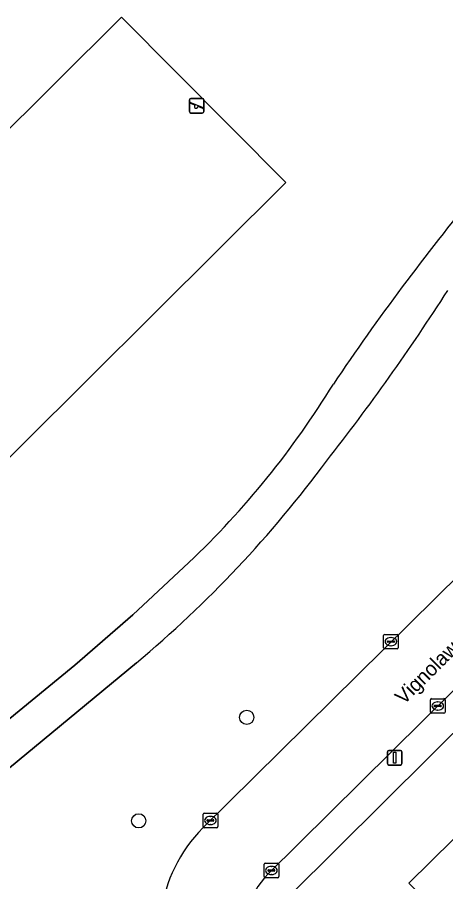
# Model space of a CAD drawing. Extents: x 159352 to 160617, y 385888 to 387323.
# Drawn here: x 159427.9 to 159457.3, y 386367.9 to 386427.3 of the extents above; entities that cross this region are included whole.
import ezdxf

# ---------------------------------------------------------------- set-up
doc = ezdxf.new("R2010")
doc.units = 0
for name, color, linetype in [('IMGEO_Berm_groen', 7, 'Continuous'), ('IMGEO_Boom', 7, 'Continuous'), ('IMGEO_Erf', 7, 'Continuous'), ('IMGEO_Groenvoorziening', 7, 'Continuous'), ('IMGEO_Kolk', 7, 'Continuous'), ('IMGEO_Lichtmast', 7, 'Continuous'), ('IMGEO_Openbare_ruimte_label', 7, 'Continuous'), ('IMGEO_Pand', 7, 'Continuous'), ('IMGEO_Rijbaan_lokaal_open', 7, 'Continuous'), ('IMGEO_Speelvoorziening', 7, 'Continuous'), ('IMGEO_Voetpad_halfverhard', 7, 'Continuous'), ('IMGEO_Voetpad_open', 7, 'Continuous')]:
    doc.layers.add(name, color=color, linetype=linetype)

msp = doc.modelspace()

# ---------------------------------------------------------------- linework, layer by layer
at = {"layer": 'IMGEO_Berm_groen'}
for points in [[(159440.604, 386371.638), (159481.401, 386411.924)], [(159436.048, 386382.99), (159419.781, 386369.55)]]:
    msp.add_lwpolyline(points, dxfattribs=at)
for centre, radius, start, end in [((159330.815, 386489.686), 150.369, 321.87233, 327.34988), ((159384.339, 386444.779), 80.571, 309.925, 323.49354), ((159447.511, 386364.666), 9.814, 134.73213, 211.7655)]:
    msp.add_arc(centre, radius, start, end, dxfattribs=at)
at = {"layer": 'IMGEO_Boom'}
for centre in [(159443.618, 386379.236), (159436.202, 386372.126)]:
    msp.add_circle(centre, 0.489, dxfattribs=at)
at = {"layer": 'IMGEO_Erf'}
for points in [[(159484.674, 386404.481), (159465.804, 386386.106), (159446.61, 386367.023)], [(159454.76, 386367.836), (159459.327, 386372.358)]]:
    msp.add_lwpolyline(points, dxfattribs=at)
at = {"layer": 'IMGEO_Groenvoorziening'}
for points in [[(159435.027, 386427.328), (159412.352, 386404.799), (159423.629, 386393.448), (159446.304, 386415.977)], [(159423.629, 386393.448), (159412.352, 386404.799), (159435.027, 386427.328), (159446.304, 386415.977)]]:
    msp.add_lwpolyline(points, close=True, dxfattribs=at)
msp.add_lwpolyline([(159417.246, 386370.887), (159431.807, 386382.819), (159435.787, 386386.274), (159439.644, 386389.866)], dxfattribs=at)
for centre, radius, start, end in [((159591.747, 386306.359), 171.427, 140.56803, 146.03423), ((159397.889, 386433.797), 60.608, 313.54538, 328.50677)]:
    msp.add_arc(centre, radius, start, end, dxfattribs=at)
at = {"layer": 'IMGEO_Kolk'}
for p, q in [((159453.018, 386384.012), (159453.018, 386384.864)), ((159453.093, 386384.938), (159453.945, 386384.938)), ((159454.019, 386384.864), (159454.019, 386384.012)), ((159453.277, 386384.432), (159453.277, 386384.444)), ((159453.715, 386384.395), (159453.317, 386384.395)), ((159453.32, 386384.481), (159453.718, 386384.481)), ((159453.529, 386384.158), (159453.504, 386384.158)), ((159453.506, 386384.718), (159453.531, 386384.718)), ((159453.761, 386384.444), (159453.761, 386384.432)), ((159453.945, 386383.938), (159453.093, 386383.938)), ((159456.237, 386379.594), (159456.237, 386380.446)), ((159456.312, 386380.52), (159457.164, 386380.52)), ((159456.496, 386380.014), (159456.496, 386380.026)), ((159456.539, 386380.063), (159456.937, 386380.063)), ((159456.725, 386380.3), (159456.75, 386380.3)), ((159456.98, 386380.026), (159456.98, 386380.014)), ((159457.238, 386380.446), (159457.238, 386379.594)), ((159457.164, 386379.52), (159456.312, 386379.52)), ((159456.934, 386379.977), (159456.536, 386379.977)), ((159456.748, 386379.74), (159456.723, 386379.74)), ((159440.623, 386371.729), (159440.623, 386372.581)), ((159440.698, 386372.655), (159441.55, 386372.655)), ((159441.111, 386372.435), (159441.136, 386372.435)), ((159441.624, 386372.581), (159441.624, 386371.729)), ((159440.882, 386372.149), (159440.882, 386372.161)), ((159441.32, 386372.112), (159440.922, 386372.112)), ((159440.925, 386372.198), (159441.323, 386372.198)), ((159441.134, 386371.875), (159441.109, 386371.875)), ((159441.366, 386372.161), (159441.366, 386372.149)), ((159441.55, 386371.655), (159440.698, 386371.655)), ((159444.81, 386368.293), (159444.81, 386369.145)), ((159444.885, 386369.219), (159445.737, 386369.219)), ((159445.069, 386368.713), (159445.069, 386368.725)), ((159445.112, 386368.762), (159445.51, 386368.762)), ((159445.298, 386368.999), (159445.323, 386368.999)), ((159445.553, 386368.725), (159445.553, 386368.713)), ((159445.811, 386369.145), (159445.811, 386368.293)), ((159445.737, 386368.219), (159444.885, 386368.219)), ((159445.507, 386368.676), (159445.109, 386368.676)), ((159445.321, 386368.439), (159445.296, 386368.439))]:
    msp.add_line(p, q, dxfattribs=at)
for points in [[(159453.018, 386384.012), (159453.018, 386384.864)], [(159453.093, 386384.938), (159453.945, 386384.938)], [(159454.019, 386384.864), (159454.019, 386384.012)], [(159453.945, 386383.938), (159453.093, 386383.938)], [(159456.237, 386379.594), (159456.237, 386380.446)], [(159456.312, 386380.52), (159457.164, 386380.52)], [(159457.238, 386380.446), (159457.238, 386379.594)], [(159457.164, 386379.52), (159456.312, 386379.52)], [(159440.623, 386371.729), (159440.623, 386372.581)], [(159440.698, 386372.655), (159441.55, 386372.655)], [(159441.624, 386372.581), (159441.624, 386371.729)], [(159441.55, 386371.655), (159440.698, 386371.655)], [(159444.81, 386368.293), (159444.81, 386369.145)], [(159444.885, 386369.219), (159445.737, 386369.219)], [(159445.811, 386369.145), (159445.811, 386368.293)], [(159445.737, 386368.219), (159444.885, 386368.219)]]:
    msp.add_lwpolyline(points, dxfattribs=at)
for centre, radius, start, end in [((159453.095, 386384.862), 0.0765, 91.55205, 178.44795), ((159453.095, 386384.862), 0.0765, 91.55205, 178.44795), ((159453.943, 386384.862), 0.0765, 1.55205, 88.44795), ((159453.943, 386384.862), 0.0765, 1.55205, 88.44795), ((159453.317, 386384.441), 0.0403, 85.87752, 175.75265), ((159453.314, 386384.431), 0.0366, 178.93798, 274.71019), ((159453.718, 386384.438), 0.043, 264.86636, 352.45326), ((159453.722, 386384.443), 0.0386, 1.73085, 96.63898), ((159453.095, 386384.014), 0.0765, 181.55205, 268.44795), ((159453.095, 386384.014), 0.0765, 181.55205, 268.44795), ((159453.943, 386384.014), 0.0765, 271.55205, 358.44795), ((159453.943, 386384.014), 0.0765, 271.55205, 358.44795), ((159456.314, 386380.444), 0.0765, 91.55205, 178.44795), ((159456.314, 386380.444), 0.0765, 91.55205, 178.44795), ((159456.536, 386380.023), 0.0403, 85.87752, 175.75265), ((159456.533, 386380.013), 0.0366, 178.93798, 274.71019), ((159456.937, 386380.02), 0.043, 264.86636, 352.45326), ((159456.941, 386380.025), 0.0386, 1.73085, 96.63898), ((159457.162, 386380.444), 0.0765, 1.55205, 88.44795), ((159457.162, 386380.444), 0.0765, 1.55205, 88.44795), ((159456.314, 386379.596), 0.0765, 181.55205, 268.44795), ((159456.314, 386379.596), 0.0765, 181.55205, 268.44795), ((159457.162, 386379.596), 0.0765, 271.55205, 358.44795), ((159457.162, 386379.596), 0.0765, 271.55205, 358.44795), ((159440.7, 386372.579), 0.0765, 91.55205, 178.44795), ((159440.7, 386372.579), 0.0765, 91.55205, 178.44795), ((159441.548, 386372.579), 0.0765, 1.55205, 88.44795), ((159441.548, 386372.579), 0.0765, 1.55205, 88.44795), ((159440.7, 386371.731), 0.0765, 181.55205, 268.44795), ((159440.7, 386371.731), 0.0765, 181.55205, 268.44795), ((159440.922, 386372.158), 0.0403, 85.87752, 175.75265), ((159440.919, 386372.148), 0.0366, 178.93798, 274.71019), ((159441.323, 386372.155), 0.043, 264.86636, 352.45326), ((159441.327, 386372.16), 0.0386, 1.73085, 96.63898), ((159441.548, 386371.731), 0.0765, 271.55205, 358.44795), ((159441.548, 386371.731), 0.0765, 271.55205, 358.44795), ((159444.887, 386369.143), 0.0765, 91.55205, 178.44795), ((159444.887, 386369.143), 0.0765, 91.55205, 178.44795), ((159445.109, 386368.722), 0.0403, 85.87752, 175.75265), ((159445.106, 386368.712), 0.0366, 178.93798, 274.71019), ((159445.51, 386368.719), 0.043, 264.86636, 352.45326), ((159445.514, 386368.724), 0.0386, 1.73085, 96.63898), ((159445.735, 386369.143), 0.0765, 1.55205, 88.44795), ((159445.735, 386369.143), 0.0765, 1.55205, 88.44795), ((159444.887, 386368.295), 0.0765, 181.55205, 268.44795), ((159444.887, 386368.295), 0.0765, 181.55205, 268.44795), ((159445.735, 386368.295), 0.0765, 271.55205, 358.44795), ((159445.735, 386368.295), 0.0765, 271.55205, 358.44795)]:
    msp.add_arc(centre, radius, start, end, dxfattribs=at)
for centre, major_axis, ratio, start_param, end_param in [((159453.505, 386384.438), (-0.387, 0.002), 0.722429, 4.712389, 7.853982), ((159453.53, 386384.438), (-0.39, 0.002), 0.717154, 1.570796, 4.712389), ((159456.724, 386380.02), (-0.387, 0.002), 0.722429, 4.712389, 7.853982), ((159456.749, 386380.02), (-0.39, 0.002), 0.717154, 1.570796, 4.712389), ((159441.11, 386372.155), (-0.387, 0.002), 0.722429, 4.712389, 7.853982), ((159441.135, 386372.155), (-0.39, 0.002), 0.717154, 1.570796, 4.712389), ((159445.297, 386368.719), (-0.387, 0.002), 0.722429, 4.712389, 7.853982), ((159445.322, 386368.719), (-0.39, 0.002), 0.717154, 1.570796, 4.712389)]:
    msp.add_ellipse(centre, major_axis=major_axis, ratio=ratio, start_param=start_param, end_param=end_param, dxfattribs=at)
at = {"layer": 'IMGEO_Lichtmast'}
for p, q in [((159453.287, 386376.062), (159453.287, 386376.862)), ((159453.287, 386376.862), (159453.287, 386376.062)), ((159453.387, 386376.962), (159454.177, 386376.962)), ((159454.177, 386376.962), (159453.387, 386376.962)), ((159454.277, 386376.862), (159454.277, 386376.062)), ((159454.277, 386376.062), (159454.277, 386376.862)), ((159454.177, 386375.962), (159453.387, 386375.962)), ((159453.387, 386375.962), (159454.177, 386375.962))]:
    msp.add_line(p, q, dxfattribs=at)
msp.add_lwpolyline([(159453.707, 386376.837), (159453.857, 386376.837), (159453.857, 386376.087), (159453.707, 386376.087), (159453.707, 386376.837)], dxfattribs=at)
for centre, start, end in [((159453.387, 386376.862), 90, 180), ((159453.387, 386376.862), 90, 180), ((159454.177, 386376.862), 0, 90), ((159454.177, 386376.862), 360, 90), ((159453.387, 386376.062), 180, 270), ((159453.387, 386376.062), 180, 270), ((159454.177, 386376.062), 270, 0), ((159454.177, 386376.062), 270, 0)]:
    msp.add_arc(centre, 0.1, start, end, dxfattribs=at)
at = {"layer": 'IMGEO_Pand'}
msp.add_lwpolyline([(159459.327, 386372.358), (159454.76, 386367.836), (159462.412, 386360.111), (159463.73, 386358.78), (159463.858, 386358.651), (159465.865, 386360.638), (159464.419, 386362.099), (159463.532, 386362.995), (159466.091, 386365.528)], close=True, dxfattribs=at)
at = {"layer": 'IMGEO_Rijbaan_lokaal_open'}
for points in [[(159481.401, 386411.924), (159440.604, 386371.638)], [(159445.08, 386368.492), (159464.233, 386387.435)]]:
    msp.add_lwpolyline(points, dxfattribs=at)
for centre, radius, start, end in [((159447.511, 386364.666), 9.814, 134.73213, 211.7655), ((159449.484, 386364.265), 6.104, 136.17681, 164.1164)]:
    msp.add_arc(centre, radius, start, end, dxfattribs=at)
at = {"layer": 'IMGEO_Speelvoorziening'}
for p, q in [((159439.676, 386420.853), (159439.676, 386421.653)), ((159439.676, 386421.653), (159439.676, 386420.853)), ((159439.776, 386421.753), (159440.566, 386421.753)), ((159440.566, 386421.753), (159439.776, 386421.753)), ((159440.666, 386421.653), (159440.666, 386420.853)), ((159440.666, 386420.853), (159440.666, 386421.653)), ((159440.059, 386421.281), (159439.72, 386421.418)), ((159439.745, 386421.478), (159440.621, 386421.125)), ((159440.597, 386421.065), (159440.257, 386421.202)), ((159440.566, 386420.753), (159439.776, 386420.753)), ((159439.776, 386420.753), (159440.566, 386420.753))]:
    msp.add_line(p, q, dxfattribs=at)
for centre, radius, start, end in [((159439.776, 386421.653), 0.1, 90, 180), ((159439.776, 386421.653), 0.1, 90, 180), ((159440.566, 386421.653), 0.1, 0, 90), ((159440.566, 386421.653), 0.1, 360, 90), ((159439.733, 386421.448), 0.0327, 68.07798, 248.07798), ((159440.138, 386421.191), 0.12, 130.99278, 5.16318), ((159440.609, 386421.095), 0.0327, 248.07798, 68.07798), ((159439.776, 386420.853), 0.1, 180, 270), ((159439.776, 386420.853), 0.1, 180, 270), ((159440.566, 386420.853), 0.1, 270, 0), ((159440.566, 386420.853), 0.1, 270, 0)]:
    msp.add_arc(centre, radius, start, end, dxfattribs=at)
at = {"layer": 'IMGEO_Voetpad_halfverhard'}
for points in [[(159439.644, 386389.866), (159435.787, 386386.274), (159431.807, 386382.819), (159417.246, 386370.887)], [(159419.781, 386369.55), (159436.048, 386382.99)]]:
    msp.add_lwpolyline(points, dxfattribs=at)
for centre, radius, start, end in [((159591.747, 386306.359), 171.427, 140.56803, 146.03423), ((159330.815, 386489.686), 150.369, 321.87233, 327.34988), ((159397.889, 386433.797), 60.608, 313.54538, 328.50677), ((159384.339, 386444.779), 80.571, 309.925, 323.49354)]:
    msp.add_arc(centre, radius, start, end, dxfattribs=at)
at = {"layer": 'IMGEO_Voetpad_open'}
for points in [[(159482.531, 386405.614), (159464.233, 386387.435), (159445.08, 386368.492)], [(159446.61, 386367.023), (159465.804, 386386.106), (159484.674, 386404.481)]]:
    msp.add_lwpolyline(points, dxfattribs=at)
msp.add_arc((159449.484, 386364.265), 6.104, 136.17681, 164.1164, dxfattribs=at)

# ---------------------------------------------------------------- texts
at = {"layer": 'IMGEO_Openbare_ruimte_label'}
msp.add_text('Vignolaweg', height=1, rotation=44.79754, dxfattribs=at).set_placement((159454.404, 386380.058))

doc.saveas('drawing.dxf')
